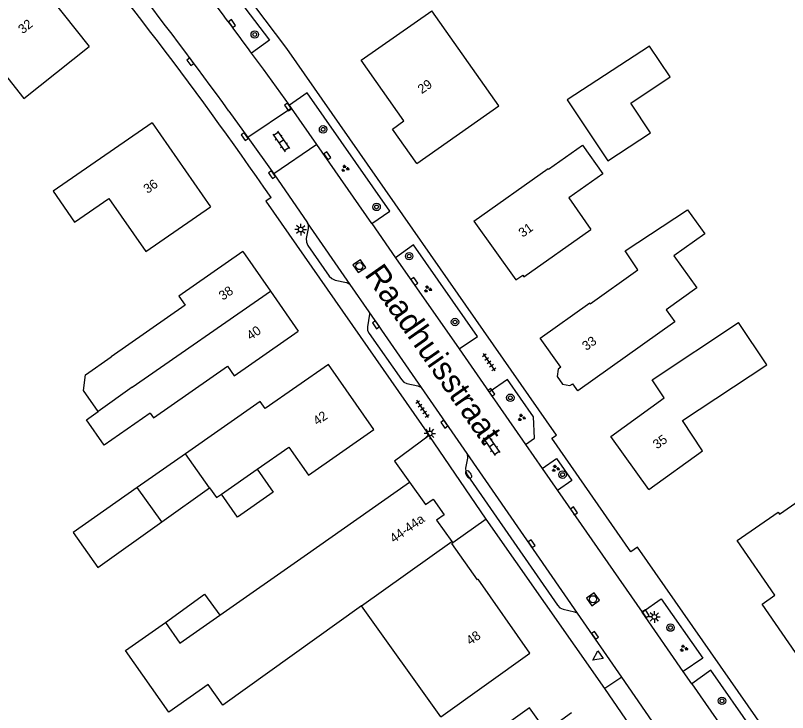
# Model space of a CAD drawing. Extents: x 136000 to 138005, y 398500 to 400500.
# Drawn here: x 137834.2 to 137917.1, y 399757.2 to 399832.1 of the extents above; entities that cross this region are included whole.
import ezdxf

# ---------------------------------------------------------------- set-up
doc = ezdxf.new("R2010")
doc.units = 0
for name, color, linetype in [('gg-anno-huisnummerreeks BGT', 7, 'Continuous'), ('gg-anno-openbare ruimte label', 7, 'Continuous'), ('gg-bbg-gedigitaliseerde bebouwing', 7, 'Continuous'), ('gg-bbg-gedigitaliseerde bijgebouw', 7, 'Continuous'), ('gg-bbg-hoofdgebouw', 7, 'Continuous'), ('gg-bbg-luifel en loopbrug', 7, 'Continuous'), ('gg-bbg-tussenscheiding', 7, 'Continuous'), ('gg-knt-verharding', 7, 'Continuous'), ('gg-knt-verharding nz', 7, 'Continuous'), ('gt-grn-vlakafsluiter', 7, 'Continuous'), ('gt-symb-boom', 7, 'Continuous'), ('gt-symb-brandkraan', 7, 'Continuous'), ('gt-symb-groenvak', 7, 'Continuous'), ('gt-symb-klinker verharding', 7, 'Continuous'), ('gt-symb-kolk', 7, 'Continuous'), ('gt-symb-lichtmast', 7, 'Continuous'), ('gt-symb-rioolschacht', 7, 'Continuous'), ('gt-symb-tegel verharding', 7, 'Continuous'), ('gt-symb-waterafsluiter', 7, 'Continuous')]:
    doc.layers.add(name, color=color, linetype=linetype)

# ---------------------------------------------------------------- blocks, each defined once
blk = doc.blocks.new('gt0-KOLK')
at = {"layer": 'gt-symb-kolk'}
blk.add_lwpolyline([(0, 0), (0.375, 0), (0.375, 0.4), (-0.375, 0.4), (-0.375, 0), (0, 0)], dxfattribs=at)
blk = doc.blocks.new('gt0-LMAST')
at = {"layer": 'gt-symb-lichtmast'}
for p, q in [((-0.182, 0.173), (-0.447, 0.438)), ((-0.005, 0.246), (-0.005, 0.621)), ((0.172, 0.173), (0.437, 0.438)), ((-0.255, -0.004), (-0.63, -0.004)), ((-0.182, -0.181), (-0.447, -0.446)), ((-0.005, -0.254), (-0.005, -0.629)), ((0.437, -0.446), (0.172, -0.181)), ((0.245, -0.004), (0.62, -0.004))]:
    blk.add_line(p, q, dxfattribs=at)
blk.add_circle((-0.005, -0.004), 0.25, dxfattribs=at)
blk = doc.blocks.new('gt0-BOOM')
at = {"layer": 'gt-symb-boom'}
for radius in [0.4, 0.2]:
    blk.add_circle((0, 0), radius, dxfattribs=at)
blk = doc.blocks.new('gt0-GRVAK')
at = {"layer": 'gt-symb-groenvak'}
for p, q in [((-0.11, 0.189), (-0.228, 0.24)), ((-0.182, 0.153), (0.088, 0.153)), ((-0.091, 0.211), (-0.156, 0.322)), ((-0.047, 0.214), (-0.047, 0.393)), ((-0.004, 0.211), (0.061, 0.322)), ((0.015, 0.189), (0.133, 0.24)), ((0.262, -0.052), (0.197, 0.059)), ((0.305, -0.049), (0.305, 0.13)), ((0.349, -0.052), (0.414, 0.059)), ((-0.245, -0.228), (-0.363, -0.177)), ((-0.318, -0.264), (-0.047, -0.264)), ((-0.226, -0.206), (-0.291, -0.095)), ((-0.183, -0.203), (-0.183, -0.024)), ((-0.139, -0.206), (-0.074, -0.095)), ((-0.12, -0.228), (-0.002, -0.177)), ((0.243, -0.074), (0.125, -0.023)), ((0.17, -0.11), (0.441, -0.11)), ((0.368, -0.074), (0.486, -0.023))]:
    blk.add_line(p, q, dxfattribs=at)
blk = doc.blocks.new('gt0-RS')
at = {"layer": 'gt-symb-rioolschacht'}
blk.add_lwpolyline([(-0.5, -0.5), (0.5, -0.5), (0.5, 0.5), (-0.5, 0.5)], close=True, dxfattribs=at)
blk.add_circle((0, 0), 0.375, dxfattribs=at)
blk = doc.blocks.new('gt0-WAFSL')
at = {"layer": 'gt-symb-waterafsluiter'}
for p, q in [((-0.5, -0.333), (0, 0.667)), ((0, 0.667), (0.5, -0.333)), ((0.5, -0.333), (-0.5, -0.333))]:
    blk.add_line(p, q, dxfattribs=at)
blk = doc.blocks.new('gt0-KL1')
at = {"layer": 'gt-symb-klinker verharding'}
for p, q in [((-1.15, 0.3), (1.15, 0.3)), ((-1, -0.3), (-1, 0.3)), ((-0.5, 0.3), (-0.5, 0.45)), ((0, -0.3), (0, 0.3)), ((0.5, 0.3), (0.5, 0.45)), ((1, -0.3), (1, 0.3)), ((-1.15, -0.3), (1.15, -0.3)), ((-0.5, -0.45), (-0.5, -0.3)), ((0.5, -0.45), (0.5, -0.3))]:
    blk.add_line(p, q, dxfattribs=at)
blk = doc.blocks.new('gt0-BR')
at = {"layer": 'gt-symb-brandkraan'}
for centre, radius, start, end in [((-0.244, 0), 0.206, 107.56694, 252.43307), ((0.599, -2.664), 3, 106.89205, 107.56694), ((0, -0.691), 0.938, 73.10799, 106.89205), ((-0.599, -2.664), 3, 72.43309, 73.10799), ((0.244, 0), 0.206, 287.56695, 72.43309), ((0.599, 2.664), 3, 252.43307, 253.10797), ((0, 0.691), 0.938, 253.10797, 286.89206), ((-0.599, 2.664), 3, 286.89206, 287.56695)]:
    blk.add_arc(centre, radius, start, end, dxfattribs=at)
blk = doc.blocks.new('gt0-TEG1')
at = {"layer": 'gt-symb-tegel verharding'}
for p, q in [((-1.125, 0), (1.125, 0)), ((-0.9, -0.25), (-0.9, 0.25)), ((-0.45, -0.25), (-0.45, 0.25)), ((0, -0.25), (0, 0.25)), ((0.45, -0.25), (0.45, 0.25)), ((0.9, -0.25), (0.9, 0.25))]:
    blk.add_line(p, q, dxfattribs=at)

msp = doc.modelspace()

# ---------------------------------------------------------------- linework, layer by layer
at = {"layer": 'gg-bbg-gedigitaliseerde bebouwing'}
for p, q in [((137860.46, 399790.63), (137852.452, 399785.025)), ((137855.027, 399781.348), (137852.452, 399785.025)), ((137856.294, 399780.672), (137860.136, 399783.362)), ((137865.173, 399773.997), (137876.51, 399781.98)), ((137855.027, 399781.348), (137855.77, 399780.305)), ((137855.77, 399780.305), (137856.294, 399780.672)), ((137856.132, 399767.669), (137865.173, 399773.997)), ((137879.851, 399756.756), (137871.324, 399768.666))]:
    msp.add_line(p, q, dxfattribs=at)
for points in [[(137877.27, 399816.21), (137886.084, 399822.416), (137878.879, 399832.622)], [(137821.596, 399819.128), (137829.33, 399825.267), (137828.438, 399826.39), (137830.954, 399828.386), (137835.064, 399823.208), (137842.1, 399828.79)], [(137848.85, 399820.6), (137838.215, 399813.225), (137840.528, 399809.893), (137844.213, 399812.452), (137848.171, 399806.752), (137855.12, 399811.57)], [(137883.41, 399810.03), (137891.37, 399815.688), (137891.428, 399815.606), (137895.056, 399818.191), (137897.246, 399815.117), (137893.609, 399812.527), (137895.985, 399809.13)], [(137899.65, 399806.816), (137906.365, 399811.245), (137908.203, 399808.666), (137904.879, 399806.297), (137907.345, 399802.836), (137904.051, 399800.489), (137904.982, 399799.182), (137894.58, 399791.77)], [(137858.58, 399806.76), (137851.71, 399801.968), (137852.399, 399800.981), (137844.444, 399795.433)], [(137907.976, 399785.329), (137905.814, 399788.594), (137914.851, 399794.578), (137911.832, 399799.136)], [(137848.656, 399789.393), (137849.003, 399788.895), (137856.933, 399794.425), (137857.655, 399793.39), (137864.55, 399798.2)], [(137843.063, 399789.567), (137841.488, 399791.825), (137841.696, 399793.517), (137844.444, 399795.433)], [(137848.656, 399789.393), (137843.701, 399785.937), (137841.789, 399788.678), (137843.063, 399789.567)], [(137860.136, 399783.362), (137863.518, 399785.73), (137865.631, 399782.713), (137872.67, 399787.64)], [(137871.324, 399768.666), (137856.44, 399758.011), (137854.887, 399760.23), (137850.631, 399757.251), (137846.004, 399763.862), (137850.273, 399766.889)], [(137850.273, 399766.889), (137851.833, 399764.66), (137856.132, 399767.669)]]:
    msp.add_lwpolyline(points, dxfattribs=at)
at = {"layer": 'gg-bbg-gedigitaliseerde bijgebouw'}
msp.add_line((137849.896, 399777.692), (137847.26, 399781.391), dxfattribs=at)
for points in [[(137893.423, 399823.06), (137897.789, 399816.508), (137902.384, 399819.5), (137900.251, 399822.718), (137904.483, 399825.525), (137902.282, 399828.844), (137893.423, 399823.06)], [(137847.26, 399781.391), (137840.378, 399776.574), (137843.023, 399772.794), (137849.896, 399777.692)]]:
    msp.add_lwpolyline(points, dxfattribs=at)
at = {"layer": 'gg-bbg-hoofdgebouw'}
for p, q in [((137834.75, 399838.05), (137842.1, 399828.79)), ((137871.3, 399827.33), (137878.879, 399832.622)), ((137848.85, 399820.6), (137855.12, 399811.57)), ((137888.77, 399804.04), (137895.985, 399809.13)), ((137858.58, 399806.76), (137861.565, 399802.48)), ((137861.565, 399802.48), (137864.55, 399798.2)), ((137892.745, 399794.339), (137890.53, 399797.44)), ((137894.58, 399791.77), (137894.022, 399792.551)), ((137902.2, 399781.17), (137898.11, 399786.88)), ((137902.2, 399781.17), (137907.976, 399785.329)), ((137881.037, 399775.603), (137881.14, 399775.46)), ((137879.851, 399756.756), (137889.41, 399763.6))]:
    msp.add_line(p, q, dxfattribs=at)
for points in [[(137877.27, 399816.21), (137874.66, 399819.92), (137875.89, 399820.79), (137871.3, 399827.33)], [(137883.41, 399810.03), (137887.924, 399803.705), (137888.648, 399804.222), (137888.77, 399804.04)], [(137890.53, 399797.44), (137895.844, 399801.235), (137895.913, 399801.138), (137900.999, 399804.771), (137899.65, 399806.816)], [(137898.11, 399786.88), (137903.836, 399791.037), (137902.537, 399792.981), (137911.832, 399799.136)], [(137872.67, 399787.64), (137867.79, 399794.61), (137861, 399789.87), (137860.46, 399790.63)], [(137892.745, 399794.339), (137892.45, 399794.113), (137892.356, 399793.316), (137892.93, 399792.516), (137893.709, 399792.344), (137894.022, 399792.551)], [(137876.51, 399781.98), (137878.22, 399779.56), (137879.03, 399780.14), (137880.22, 399778.45), (137879.4, 399777.87), (137881.037, 399775.603)], [(137911.67, 399775.7), (137916.072, 399778.75), (137916.225, 399778.528), (137921.292, 399782.03)], [(137926.1, 399767.69), (137923.41, 399765.86), (137926.38, 399761.51), (137924.65, 399760.32), (137925.01, 399759.8), (137923.87, 399759.01), (137923.49, 399759.56), (137921.75, 399758.34), (137918.77, 399762.7), (137918.66, 399762.62), (137914.37, 399768.87), (137915.74, 399769.81), (137911.67, 399775.7)], [(137889.41, 399763.6), (137883.88, 399771.53), (137883.79, 399771.47), (137881.03, 399775.38), (137881.14, 399775.46)], [(137893.89, 399757.16), (137891.161, 399755.215), (137889.377, 399757.713), (137880.813, 399751.596), (137880.854, 399751.539)]]:
    msp.add_lwpolyline(points, dxfattribs=at)
at = {"layer": 'gg-bbg-luifel en loopbrug'}
for p, q in [((137852.452, 399785.025), (137847.26, 399781.391)), ((137849.896, 399777.692), (137855.027, 399781.348))]:
    msp.add_line(p, q, dxfattribs=at)
for points in [[(137860.136, 399783.362), (137861.866, 399780.892), (137858.024, 399778.202), (137856.294, 399780.672)], [(137850.273, 399766.889), (137854.482, 399769.943), (137856.132, 399767.669)]]:
    msp.add_lwpolyline(points, dxfattribs=at)
at = {"layer": 'gg-bbg-tussenscheiding'}
for p, q in [((137846.724, 399792.164), (137861.565, 399802.48)), ((137846.724, 399792.164), (137843.063, 399789.567)), ((137871.324, 399768.666), (137881.037, 399775.603))]:
    msp.add_line(p, q, dxfattribs=at)
at = {"layer": 'gg-knt-verharding'}
for p, q in [((137861.457, 399829.47), (137859.535, 399828.091)), ((137863.831, 399822.158), (137859.13, 399819.024)), ((137863.831, 399822.158), (137863.608, 399822.478)), ((137866.532, 399818.275), (137863.831, 399822.158)), ((137857.107, 399821.844), (137859.13, 399819.024)), ((137859.13, 399819.024), (137861.912, 399815.111)), ((137866.532, 399818.275), (137861.912, 399815.111)), ((137872.442, 399809.778), (137866.532, 399818.275)), ((137861.912, 399815.111), (137865.541, 399809.84)), ((137872.442, 399809.778), (137875.007, 399806.086)), ((137875.007, 399806.086), (137881.815, 399796.292)), ((137872.159, 399800.265), (137870.118, 399803.218)), ((137881.815, 399796.292), (137885.053, 399791.632)), ((137882.673, 399785.054), (137877.766, 399792.153)), ((137885.053, 399791.632), (137888.962, 399786.008)), ((137888.962, 399786.008), (137890.748, 399783.438)), ((137890.748, 399783.438), (137892.38, 399781.089)), ((137892.38, 399781.089), (137901.473, 399768.006)), ((137884.74, 399778), (137881.14, 399775.46)), ((137897.479, 399759.785), (137884.74, 399778)), ((137899.28, 399761.028), (137894.536, 399767.891)), ((137905.9, 399761.635), (137901.473, 399768.006)), ((137906.827, 399760.302), (137905.9, 399761.635)), ((137908.866, 399761.777), (137906.827, 399760.302)), ((137923.453, 399740.748), (137908.866, 399761.777)), ((137899.28, 399761.028), (137897.479, 399759.785)), ((137907.943, 399748.493), (137899.28, 399761.028)), ((137906.827, 399760.302), (137919.95, 399741.42)), ((137903.826, 399750.575), (137897.479, 399759.785))]:
    msp.add_line(p, q, dxfattribs=at)
for points in [[(137923.682, 399742.408), (137900.99, 399774.99), (137900.26, 399774.48), (137891.79, 399786.68), (137892.29, 399787.01), (137863.31, 399828.57), (137855.12, 399839.47), (137844.28, 399852.98), (137839.78, 399855.4), (137833.85, 399861.62)], [(137844.797, 399847.039), (137846.626, 399848.578), (137852.49, 399841.29), (137861.457, 399829.47)], [(137863.608, 399822.478), (137860.802, 399826.365), (137859.535, 399828.091)], [(137872.442, 399809.778), (137874.392, 399811.09), (137865.509, 399823.819), (137863.608, 399822.478)], [(137861.63, 399812.55), (137861.05, 399812.18), (137878.61, 399786.98)], [(137865.541, 399809.84), (137865.616, 399809.544), (137865.611, 399809.238), (137865.39, 399808.156), (137865.414, 399807.759), (137865.59, 399807.402), (137867.88, 399804.119), (137868.164, 399803.842), (137868.524, 399803.673), (137869.729, 399803.434), (137870.118, 399803.218)], [(137881.815, 399796.292), (137883.797, 399797.615), (137876.926, 399807.46), (137875.007, 399806.086)], [(137872.159, 399800.265), (137872.199, 399800.015), (137871.97, 399798.669), (137871.995, 399798.281), (137872.158, 399797.929), (137875.629, 399793.004), (137875.887, 399792.731), (137876.222, 399792.563), (137877.394, 399792.33), (137877.766, 399792.153)], [(137888.962, 399786.008), (137889.93, 399786.69), (137889.81, 399789), (137887.024, 399792.992), (137885.053, 399791.632)], [(137878.61, 399786.98), (137874.89, 399784.24), (137876.51, 399781.98)], [(137882.673, 399785.054), (137882.72, 399784.561), (137882.507, 399783.475), (137882.532, 399783.109), (137882.67, 399782.768), (137892.39, 399768.762), (137892.647, 399768.477), (137893, 399768.327), (137894.223, 399768.036), (137894.536, 399767.891)], [(137890.748, 399783.438), (137892.292, 399784.511), (137893.924, 399782.162), (137892.38, 399781.089)], [(137901.473, 399768.006), (137903.53, 399769.42), (137907.982, 399763.042), (137905.9, 399761.635)]]:
    msp.add_lwpolyline(points, dxfattribs=at)
for centre, radius, start, end in [((137515.041, 399575.1), 421.772, 35.80418, 40.7672), ((137488.318, 399554.709), 453.701, 34.63228, 40.2347), ((137483.482, 399550.798), 467.234, 36.40425, 39.34823)]:
    msp.add_arc(centre, radius, start, end, dxfattribs=at)
at = {"layer": 'gg-knt-verharding nz'}
for p, q in [((137870.118, 399803.218), (137865.541, 399809.84)), ((137877.766, 399792.153), (137872.159, 399800.265)), ((137894.536, 399767.891), (137882.673, 399785.054))]:
    msp.add_line(p, q, dxfattribs=at)
at = {"layer": 'gt-grn-vlakafsluiter'}
msp.add_line((137884.74, 399778), (137878.61, 399786.98), dxfattribs=at)

# ---------------------------------------------------------------- block references
at = {"layer": 'gt-symb-boom'}
for p in [(137859.872, 399830.081), (137867.211, 399819.883), (137872.957, 399811.551), (137876.455, 399806.262), (137881.38, 399799.18), (137887.322, 399791.04), (137892.938, 399782.778), (137904.52, 399766.34), (137910.053, 399758.466)]:
    msp.add_blockref('gt0-BOOM', p, dxfattribs=at)
at = {"layer": 'gt-symb-brandkraan', "rotation": -55.34106376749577}
msp.add_blockref('gt0-BR', (137882.837, 399782.793), dxfattribs=at)
at = {"layer": 'gt-symb-groenvak'}
for p in [(137869.566, 399815.681), (137878.448, 399802.715), (137888.518, 399788.911), (137892.167, 399783.436), (137905.934, 399764.108)]:
    msp.add_blockref('gt0-GRVAK', p, dxfattribs=at)
at = {"layer": 'gt-symb-klinker verharding', "rotation": -55.34106377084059}
for p in [(137862.719, 399818.592), (137885.29, 399785.944)]:
    msp.add_blockref('gt0-KL1', p, dxfattribs=at)
at = {"layer": 'gt-symb-kolk'}
for p, rotation in [((137857.266, 399831.142), -54.89531311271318), ((137852.804, 399827.033), -53.49671701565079), ((137863.615, 399822.403), 125.39110751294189), ((137858.945, 399819.218), 125.39110751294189), ((137867.493, 399816.94), -55.26137471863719), ((137861.551, 399814.905), -55.51509196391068), ((137876.862, 399803.442), -54.97512671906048), ((137872.719, 399798.772), -55.515091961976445), ((137885.12, 399791.517), -56.00796028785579), ((137880.077, 399788.088), -55.26137471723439), ((137893.982, 399778.771), -55.75398865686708), ((137889.455, 399775.241), -55.34106377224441), ((137901.701, 399767.723), -55.75398865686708), ((137896.259, 399765.4), -55.75398865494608)]:
    msp.add_blockref('gt0-KOLK', p, dxfattribs=dict(at, rotation=rotation))
at = {"layer": 'gt-symb-lichtmast'}
for p in [(137864.811, 399809.124), (137878.683, 399787.212), (137902.795, 399767.491)]:
    msp.add_blockref('gt0-LMAST', p, dxfattribs=at)
at = {"layer": 'gt-symb-rioolschacht'}
for p, rotation in [((137871.11, 399805.185), 33.99203971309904), ((137896.2, 399769.389), 36.01052540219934)]:
    msp.add_blockref('gt0-RS', p, dxfattribs=dict(at, rotation=rotation))
at = {"layer": 'gt-symb-tegel verharding', "rotation": -55.34106377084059}
for p in [(137885.035, 399794.866), (137877.875, 399789.843)]:
    msp.add_blockref('gt0-TEG1', p, dxfattribs=at)
at = {"layer": 'gt-symb-waterafsluiter', "rotation": 124.6589362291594}
msp.add_blockref('gt0-WAFSL', (137896.727, 399763.226), dxfattribs=at)

# ---------------------------------------------------------------- texts
at = {"layer": 'gg-anno-huisnummerreeks BGT'}
for s, rotation, p in [('32', 38.5, (137834.963, 399830.098)), ('29', 35, (137877.814, 399823.659)), ('36', 34.8, (137848.356, 399812.936)), ('31', 35.5, (137888.653, 399808.231)), ('38', 34.9, (137856.451, 399801.462)), ('40', 34.9, (137859.436, 399797.182)), ('33', 35.5, (137895.478, 399796.056)), ('42', 35, (137866.575, 399788.018)), ('35', 35.6, (137903.077, 399785.48)), ('44-44a', 35.2, (137874.823, 399775.389)), ('48', 34.9, (137883.023, 399764.407))]:
    msp.add_text(s, height=1, rotation=rotation, dxfattribs=at).set_placement(p)
at = {"layer": 'gg-anno-openbare ruimte label'}
msp.add_text('Raadhuisstraat', height=2.5, rotation=305, dxfattribs=at).set_placement((137871.599, 399804.255))

doc.saveas('drawing.dxf')
